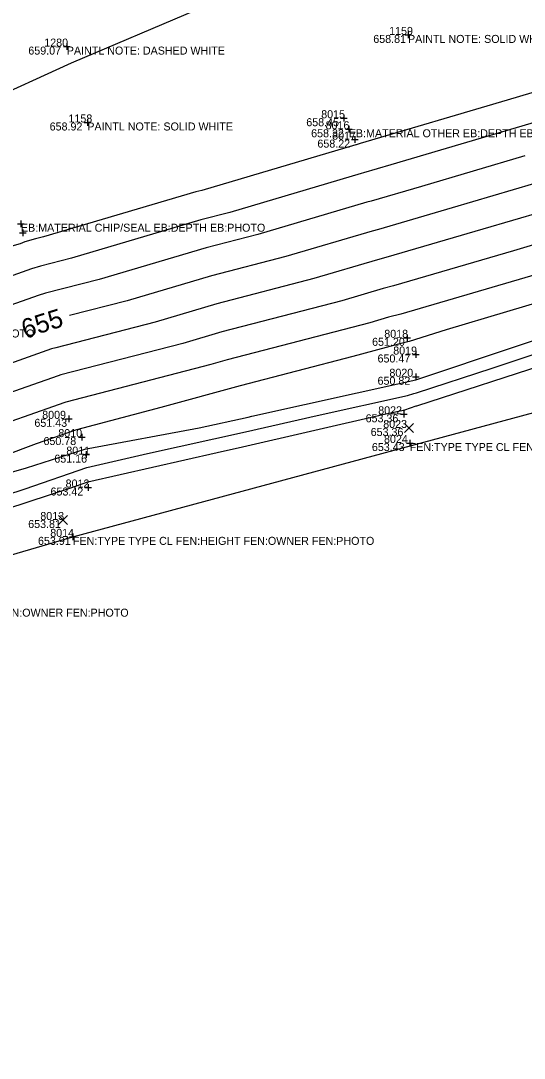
# Model space of a CAD drawing. Extents: x 2129350 to 2137777, y 657588 to 659885.
# Drawn here: x 2134966.8 to 2135042.3, y 659011.1 to 659166.7 of the extents above; entities that cross this region are included whole.
import ezdxf

# ---------------------------------------------------------------- set-up
doc = ezdxf.new("R2010")
doc.units = 0
for name, color, linetype in [('DT_X_Contour_Major', 7, 'Continuous'), ('DT_X_Contour_Minor', 7, 'Continuous'), ('DT_X_TIN_Hull', 7, 'Continuous'), ('SV_X_Random_Point', 7, 'Continuous'), ('SV_X_Shot_Marker', 7, 'Continuous'), ('SV_X_Text_Comment', 7, 'Continuous'), ('SV_X_Text_Elevation', 7, 'Continuous'), ('SV_X_Text_Name', 7, 'Continuous')]:
    doc.layers.add(name, color=color, linetype=linetype)

msp = doc.modelspace()

# ---------------------------------------------------------------- linework, layer by layer
at = {"layer": 'DT_X_Contour_Major'}
msp.add_lwpolyline([(2135070.24, 659149.97), (2135068.2, 659149.41), (2135067.52, 659149.22), (2135056.8, 659146.08), (2135043.7, 659142.21), (2135031.5, 659138.6), (2135020.45, 659135.37), (2135019.5, 659135.12), (2135006.54, 659131.29), (2134995.4, 659128.4), (2134982.75, 659124.67), (2134974.12, 659122.44)], dxfattribs=at)
at = {"layer": 'DT_X_Contour_Minor'}
for points in [[(2134993.19, 659168.31), (2134974.37, 659160.31), (2134974.35, 659160.3), (2134960.94, 659154.2), (2134951.09, 659150.44), (2134942.37, 659146.65), (2134927.67, 659141.18), (2134927.59, 659141.15), (2134916.24, 659134.83), (2134905.69, 659130.8), (2134903.75, 659129.93), (2134886.4, 659123.12), (2134881.05, 659120.33), (2134870.66, 659115.8), (2134861.9, 659112.47), (2134850.57, 659109.25)], [(2135063.43, 659161.77), (2135039.77, 659154.77), (2135017.72, 659148.25), (2135017.1, 659148.07), (2135017.05, 659148.06), (2134993.93, 659141.22), (2134993.04, 659140.99), (2134970.19, 659134.25), (2134969.02, 659133.94), (2134967.43, 659133.48), (2134966.7, 659133.22), (2134943.8, 659126.69), (2134942.79, 659126.33), (2134919.72, 659119.76), (2134919.17, 659119.6), (2134917.33, 659119.07), (2134894.15, 659112.53), (2134893.26, 659112.26), (2134870.16, 659105.73), (2134869.03, 659105.04), (2134865.61, 659104.08), (2134865.52, 659104.05), (2134865.5, 659104.12), (2134843.9, 659097.91)], [(2135061.22, 659156.54), (2135041.08, 659150.59), (2135022.32, 659145.04), (2135018.22, 659143.84), (2135017.87, 659143.75), (2134998.13, 659137.91), (2134993.82, 659136.79), (2134974.38, 659131.05), (2134969.78, 659129.86), (2134968.43, 659129.47), (2134965.59, 659128.47), (2134946.14, 659122.92), (2134941.73, 659121.37), (2134922.13, 659115.79), (2134919.36, 659114.98), (2134917.81, 659114.53), (2134898.29, 659109.02), (2134893.71, 659107.66), (2134874.55, 659102.25), (2134868.76, 659098.69), (2134866.49, 659098.05), (2134866.06, 659097.92), (2134865.96, 659098.26), (2134851.29, 659094.05)], [(2135042.39, 659146.4), (2135026.91, 659141.82), (2135019.34, 659139.6), (2135018.69, 659139.43), (2135002.33, 659134.6), (2134994.61, 659132.6), (2134978.56, 659127.86), (2134970.53, 659125.78), (2134969.42, 659125.46), (2134964.47, 659123.72), (2134948.48, 659119.16), (2134940.67, 659116.41), (2134924.55, 659111.82), (2134919.55, 659110.35), (2134918.29, 659109.99), (2134902.43, 659105.51), (2134894.15, 659103.06), (2134878.95, 659098.77), (2134868.49, 659092.34), (2134867.38, 659092.02), (2134866.6, 659091.8), (2134866.42, 659092.41), (2134858.68, 659090.18), (2134844.87, 659089.24)], [(2135045.01, 659138.02), (2135036.09, 659135.38), (2135021.57, 659131.13), (2135020.32, 659130.81), (2135010.74, 659127.98), (2134996.18, 659124.2), (2134986.93, 659121.47), (2134972.04, 659117.62), (2134971.41, 659117.44), (2134962.24, 659114.22)], [(2135046.33, 659133.83), (2135040.68, 659132.16), (2135022.69, 659126.9), (2135021.14, 659126.5), (2135014.95, 659124.66), (2134996.97, 659120.01), (2134991.12, 659118.28), (2134972.79, 659113.54), (2134972.41, 659113.43), (2134961.12, 659109.46), (2134955.5, 659107.86), (2134937.49, 659101.54), (2134931.78, 659099.91), (2134920.12, 659096.48), (2134919.73, 659096.36), (2134914.84, 659094.98), (2134895.49, 659089.26), (2134892.15, 659088.31), (2134887.75, 659085.61), (2134885.61, 659084.87), (2134871.07, 659081.2), (2134871, 659080.92), (2134870.61, 659080.9), (2134856.06, 659077.13)], [(2135045.28, 659128.95), (2135023.8, 659122.66), (2135021.96, 659122.18), (2135019.15, 659121.35), (2134997.76, 659115.81), (2134995.3, 659115.09), (2134973.55, 659109.46), (2134973.4, 659109.42), (2134960, 659104.71), (2134957.84, 659104.1), (2134936.44, 659096.58), (2134934.19, 659095.94), (2134920.31, 659091.85), (2134920.21, 659091.82), (2134918.97, 659091.47), (2134903.48, 659086.89), (2134899.12, 659085.41), (2134893.28, 659083.46), (2134883.39, 659080.14), (2134874.03, 659077.04), (2134853.93, 659071.4)], [(2135048.68, 659125.72), (2135030.59, 659120.32), (2135025.03, 659118.56), (2135023.43, 659118.15), (2135016.61, 659116.3), (2134999.71, 659111.92), (2134987.78, 659108.64), (2134976.08, 659105.58), (2134975.16, 659105.33), (2134969.09, 659103.2), (2134953.92, 659097.53)], [(2134955.97, 659096.28), (2134967.64, 659099.59), (2134976.4, 659102.4), (2134976.88, 659102.5), (2134993.53, 659105.59), (2135000.91, 659107.22), (2135001.43, 659107.34), (2135025.17, 659112.62), (2135025.34, 659112.67), (2135026.07, 659112.83), (2135028.14, 659113.51), (2135049.79, 659120.76)], [(2134851.87, 659067.12), (2134863.58, 659071.45), (2134874.57, 659075.8), (2134882.26, 659075.72), (2134893.39, 659076.07), (2134899.4, 659077.42), (2134901.16, 659077.87), (2134921.91, 659082.67), (2134927.76, 659084.17), (2134938.55, 659086.7), (2134943.05, 659088.18), (2134958.85, 659093.65), (2134967.45, 659096.47), (2134976.72, 659099.66), (2134985.82, 659101.75), (2135000.49, 659105), (2135011.26, 659107.47), (2135024.78, 659110.47), (2135025.73, 659110.78), (2135026.15, 659110.87), (2135037.51, 659114.56), (2135049.89, 659118.71)], [(2134852.25, 659063.52), (2134872.68, 659068.22), (2134876.21, 659069.14), (2134876.32, 659069.19), (2134886.54, 659071.89), (2134892.45, 659073.21), (2134910.63, 659077.9), (2134917.02, 659079.38), (2134934.81, 659083.93), (2134938.92, 659084.89), (2134949.73, 659088.45), (2134955.19, 659090.34), (2134974.31, 659096.61), (2134976.86, 659097.49), (2134996.24, 659101.93), (2135000.06, 659102.78), (2135021.09, 659107.6), (2135024.39, 659108.33), (2135026.12, 659108.89), (2135026.22, 659108.92), (2135046.87, 659115.62)]]:
    msp.add_lwpolyline(points, dxfattribs=at)
at = {"layer": 'DT_X_TIN_Hull'}
msp.add_lwpolyline([(2134339.8, 658900.97), (2134383.27, 658929.14), (2134438.63, 658944.81), (2134484.26, 658949.93), (2134535.84, 658964.93), (2134589.33, 658980.68), (2134684.69, 659007.18), (2134781.08, 659033.65), (2134834.81, 659047.4), (2134874.97, 659059.96), (2134937.76, 659078.48), (2134974.62, 659089.26), (2135069.17, 659114.77), (2135119.62, 659129.04), (2135174.31, 659143.84), (2135216.92, 659155.82), (2135278.77, 659175.41), (2135358.06, 659199.71), (2135416.07, 659215.59), (2135505.42, 659239.1), (2135573.46, 659256.02)], dxfattribs=at)
at = {"layer": 'SV_X_Random_Point'}
for p, q in [((2135024.36, 659104.92), (2135025.7, 659106.26)), ((2135024.36, 659106.26), (2135025.7, 659104.92)), ((2134972.47, 659091.12), (2134973.81, 659092.45)), ((2134972.47, 659092.45), (2134973.81, 659091.12))]:
    msp.add_line(p, q, dxfattribs=at)
at = {"layer": 'SV_X_Shot_Marker'}
for p, q in [((2135024.38, 659164.53), (2135025.38, 659164.53)), ((2135024.88, 659165.03), (2135024.88, 659164.03)), ((2135024.88, 659164.53), (2135024.88, 659164.53)), ((2134973.2, 659162.78), (2134974.2, 659162.78)), ((2134973.7, 659163.28), (2134973.7, 659162.28)), ((2134973.7, 659162.78), (2134973.7, 659162.78)), ((2134976.78, 659151.9), (2134976.78, 659150.9)), ((2135014.77, 659152.04), (2135015.77, 659152.04)), ((2135015.27, 659152.54), (2135015.27, 659151.54)), ((2135015.27, 659152.04), (2135015.27, 659152.04)), ((2134976.28, 659151.4), (2134977.28, 659151.4)), ((2134976.78, 659151.4), (2134976.78, 659151.4)), ((2135015.5, 659150.38), (2135016.5, 659150.38)), ((2135016, 659150.88), (2135016, 659149.88)), ((2135016, 659150.38), (2135016, 659150.38)), ((2135016.41, 659148.83), (2135017.41, 659148.83)), ((2135016.91, 659149.33), (2135016.91, 659148.33)), ((2135016.91, 659148.83), (2135016.91, 659148.83)), ((2134966.32, 659136.22), (2134967.32, 659136.22)), ((2134966.82, 659136.72), (2134966.82, 659135.72)), ((2134966.82, 659136.22), (2134966.82, 659136.22)), ((2134966.59, 659134.87), (2134967.59, 659134.87)), ((2134967.09, 659135.37), (2134967.09, 659134.37)), ((2134967.09, 659134.87), (2134967.09, 659134.87)), ((2135024.24, 659119.11), (2135025.24, 659119.11)), ((2135024.74, 659119.61), (2135024.74, 659118.61)), ((2135024.74, 659119.11), (2135024.74, 659119.11)), ((2135025.57, 659116.6), (2135026.57, 659116.6)), ((2135026.07, 659117.1), (2135026.07, 659116.1)), ((2135026.07, 659116.6), (2135026.07, 659116.6)), ((2135025.56, 659113.27), (2135026.56, 659113.27)), ((2135026.06, 659113.77), (2135026.06, 659112.77)), ((2135026.06, 659113.27), (2135026.06, 659113.27)), ((2134973.52, 659106.96), (2134974.52, 659106.96)), ((2134974.02, 659107.46), (2134974.02, 659106.46)), ((2134974.02, 659106.96), (2134974.02, 659106.96)), ((2135023.77, 659107.64), (2135024.77, 659107.64)), ((2135024.27, 659108.14), (2135024.27, 659107.14)), ((2135024.27, 659107.64), (2135024.27, 659107.64)), ((2134975.44, 659104.22), (2134976.44, 659104.22)), ((2134975.94, 659104.72), (2134975.94, 659103.72)), ((2134975.94, 659104.22), (2134975.94, 659104.22)), ((2135025.13, 659103.83), (2135025.13, 659102.83)), ((2134976.6, 659102.09), (2134976.6, 659101.09)), ((2135024.63, 659103.33), (2135025.63, 659103.33)), ((2135025.13, 659103.33), (2135025.13, 659103.33)), ((2134976.1, 659101.59), (2134977.1, 659101.59)), ((2134976.6, 659101.59), (2134976.6, 659101.59)), ((2134976.42, 659096.66), (2134977.42, 659096.66)), ((2134976.92, 659097.16), (2134976.92, 659096.16)), ((2134976.92, 659096.66), (2134976.92, 659096.66)), ((2134974.62, 659089.76), (2134974.62, 659088.76)), ((2134974.12, 659089.26), (2134975.12, 659089.26)), ((2134974.62, 659089.26), (2134974.62, 659089.26))]:
    msp.add_line(p, q, dxfattribs=at)

# ---------------------------------------------------------------- texts
at = {"layer": 'DT_X_Contour_Major'}
msp.add_text('655', height=2.8, rotation=17.3495, dxfattribs=at).set_placement((2134967.42, 659119.03))
at = {"layer": 'SV_X_Text_Comment'}
for s, p in [('PAINTL NOTE: SOLID WHITE', (2135024.88, 659163.33)), ('PAINTL NOTE: DASHED WHITE', (2134973.7, 659161.58)), ('PAINTL NOTE: SOLID WHITE', (2134976.78, 659150.2)), ('EB:MATERIAL OTHER EB:DEPTH EB:PHOTO', (2135016, 659149.18)), ('EB:MATERIAL CHIP/SEAL EB:DEPTH EB:PHOTO', (2134966.82, 659135.02)), ('IPINS:SIZE IPINS:NAME IPINS:NUMBER IPINS:NOTE IPINS:PHOTO', (2134918.55, 659119.16)), ('FEN:TYPE TYPE CL FEN:HEIGHT FEN:OWNER FEN:PHOTO', (2135025.13, 659102.13)), ('FEN:TYPE TYPE CL FEN:HEIGHT FEN:OWNER FEN:PHOTO', (2134974.62, 659088.06)), ('FEN:TYPE TYPE CL FEN:HEIGHT FEN:OWNER FEN:PHOTO', (2134937.77, 659077.29))]:
    msp.add_text(s, height=1.2, dxfattribs=at).set_placement(p)
at = {"layer": 'SV_X_Text_Elevation'}
for s, p in [('658.81', (2135019.67, 659163.33)), ('659.07', (2134967.93, 659161.58)), ('658.45', (2135009.62, 659150.84)), ('658.92', (2134971.13, 659150.2)), ('658.32', (2135010.35, 659149.18)), ('658.22', (2135011.29, 659147.63)), ('651.20', (2135019.49, 659117.91)), ('650.47', (2135020.31, 659115.41)), ('650.82', (2135020.31, 659112.07)), ('651.43', (2134968.84, 659105.76)), ('653.36', (2135018.52, 659106.44)), ('653.36', (2135019.28, 659104.39)), ('650.78', (2134970.2, 659103.03)), ('653.43', (2135019.46, 659102.13)), ('651.16', (2134971.83, 659100.39)), ('653.42', (2134971.26, 659095.46)), ('653.81', (2134967.91, 659090.59)), ('653.91', (2134969.38, 659088.06))]:
    msp.add_text(s, height=1.2, dxfattribs=at).set_placement(p)
at = {"layer": 'SV_X_Text_Name'}
for s, p in [('1159', (2135022.05, 659164.53)), ('1280', (2134970.32, 659162.78)), ('1158', (2134973.95, 659151.4)), ('8015', (2135011.86, 659152.04)), ('8016', (2135012.52, 659150.38)), ('8017', (2135013.5, 659148.83)), ('8018', (2135021.32, 659119.11)), ('8019', (2135022.66, 659116.6)), ('8020', (2135022.09, 659113.27)), ('8022', (2135020.41, 659107.64)), ('8009', (2134970.01, 659106.96)), ('8023', (2135021.16, 659105.59)), ('8010', (2134972.43, 659104.22)), ('8024', (2135021.28, 659103.33)), ('8011', (2134973.63, 659101.59)), ('8012', (2134973.52, 659096.66)), ('8013', (2134969.73, 659091.79)), ('8014', (2134971.22, 659089.26))]:
    msp.add_text(s, height=1.2, dxfattribs=at).set_placement(p)

doc.saveas('drawing.dxf')
